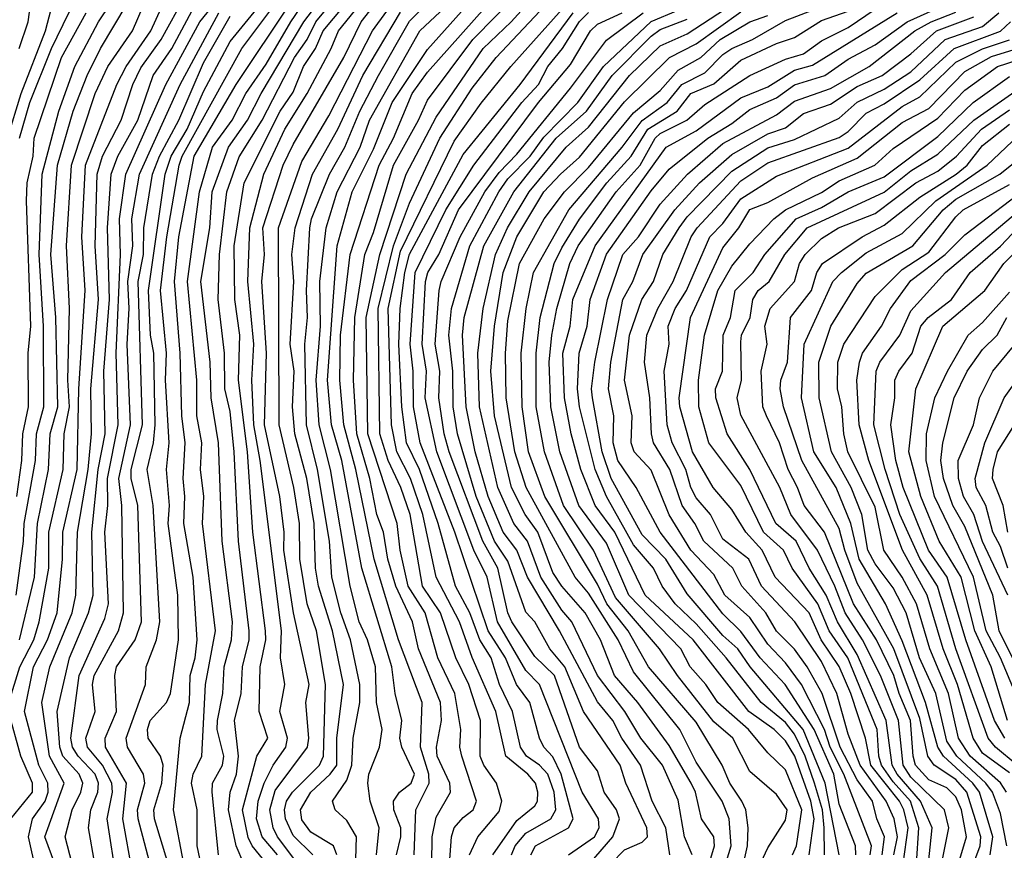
# Model space of a CAD drawing. Header units: metres. Extents: x -51132 to -49532, y -231222 to -229437.
# Tile 358 of 656: x -50814 to -50759, y -229804 to -229757. Entities that reach past the tile are written whole.
import ezdxf

# ---------------------------------------------------------------- set-up
doc = ezdxf.new("R2010")
doc.units = ezdxf.units.M
for name, color, linetype in [('CONTOUR_HALF', 8, 'Continuous'), ('CONTOUR_INDEX', 1, 'Continuous'), ('CONTOUR_INTER', 3, 'Continuous')]:
    doc.layers.add(name, color=color, linetype=linetype)

msp = doc.modelspace()

# ---------------------------------------------------------------- linework, layer by layer
at = {"layer": 'CONTOUR_HALF'}
for points, elevation in [([(-50813.866, -229758.759), (-50813.375, -229757.259), (-50813.164, -229755.759), (-50811.525, -229752.759), (-50811.518, -229752.259), (-50811.908, -229751.259), (-50811.872, -229750.259), (-50811.442, -229749.259), (-50810.375, -229748.259), (-50810.666, -229747.759), (-50810.743, -229747.259), (-50809.988, -229743.259), (-50809.978, -229742.759), (-50810.329, -229741.259), (-50809.898, -229739.259), (-50809.02, -229736.259), (-50807.736, -229734.259), (-50807.82, -229733.259)], 8.5), ([(-50813.843, -229763.759), (-50813.278, -229761.759), (-50812.055, -229758.759), (-50811.102, -229756.759), (-50809.978, -229755.259), (-50809.279, -229753.759), (-50808.923, -229752.759), (-50808.791, -229751.259), (-50807.58, -229750.004), (-50806.4, -229747.759), (-50806.18, -229746.759), (-50806.357, -229745.259), (-50806.344, -229743.259), (-50806.162, -229741.259), (-50806.229, -229740.759), (-50806.77, -229739.759), (-50806.823, -229739.259), (-50806.526, -229738.259), (-50806.375, -229736.759), (-50804.639, -229733.259)], 9.5), ([(-50803.617, -229804.759), (-50803.933, -229803.259), (-50803.94, -229801.259), (-50804.245, -229799.759), (-50804.147, -229799.259), (-50803.672, -229798.259), (-50803.458, -229794.259), (-50802.901, -229791.259), (-50803.639, -229785.259), (-50803.561, -229783.759), (-50803.74, -229782.259), (-50803.664, -229780.759), (-50803.947, -229779.259), (-50803.947, -229777.259), (-50804.473, -229771.759), (-50803.795, -229766.759), (-50803.07, -229764.259), (-50801.981, -229762.759), (-50801.223, -229761.259), (-50800.08, -229759.633), (-50798.708, -229757.259), (-50795.302, -229752.259)], 16.5), ([(-50795.104, -229805.259), (-50795.038, -229802.759), (-50795.58, -229801.853), (-50796.233, -229801.259), (-50796.367, -229800.759), (-50795.58, -229799.588), (-50795.304, -229798.759), (-50795.217, -229797.259), (-50794.842, -229795.259), (-50794.842, -229794.259), (-50795.369, -229791.759), (-50795.912, -229790.259), (-50796.417, -229788.259), (-50796.543, -229786.259), (-50797.213, -229782.259), (-50797.82, -229779.759), (-50797.912, -229775.259), (-50797.768, -229773.759), (-50797.819, -229772.259), (-50797.646, -229768.759), (-50797.551, -229768.259), (-50796.534, -229765.759), (-50795.679, -229764.259), (-50794.843, -229762.259), (-50793.806, -229760.259), (-50792.08, -229757.218), (-50788.193, -229753.259)], 20.5), ([(-50797.476, -229803.759), (-50798.58, -229802.686), (-50798.997, -229801.759), (-50799.059, -229801.259), (-50798.938, -229800.759), (-50798.606, -229800.259), (-50797.096, -229798.759), (-50796.884, -229798.259), (-50796.76, -229794.259), (-50797.277, -229791.259), (-50797.794, -229789.759), (-50798.195, -229787.259), (-50798.212, -229785.259), (-50798.539, -229783.259), (-50799.348, -229779.759), (-50799.385, -229768.759), (-50798.08, -229765.056), (-50796.58, -229762.508), (-50794.135, -229757.759), (-50791.602, -229754.259)], 19.5), ([(-50790.835, -229804.259), (-50790.818, -229802.759), (-50790.58, -229801.654), (-50789.793, -229800.259), (-50789.829, -229799.759), (-50790.535, -229798.259), (-50790.561, -229797.759), (-50790.296, -229796.259), (-50790.338, -229795.259), (-50791.572, -229792.259), (-50791.917, -229790.759), (-50792.84, -229788.759), (-50793.295, -229787.259), (-50793.53, -229785.759), (-50793.908, -229784.759), (-50794.283, -229782.759), (-50795.022, -229780.259), (-50795.21, -229777.259), (-50795.136, -229773.759), (-50794.562, -229770.259), (-50794.08, -229769.027), (-50792.971, -229765.259), (-50791.574, -229762.759), (-50791.08, -229761.639), (-50788.544, -229758.259), (-50784.615, -229754.259)], 22.5), ([(-50814.029, -229789.259), (-50813.62, -229786.259), (-50813.598, -229785.259), (-50812.952, -229781.759), (-50812.904, -229780.259), (-50812.487, -229778.759), (-50812.517, -229774.259), (-50812.746, -229770.259), (-50812.588, -229765.759), (-50811.658, -229762.259), (-50810.761, -229759.759), (-50809.433, -229757.259), (-50808.099, -229755.259)], 10.5), ([(-50809.65, -229804.259), (-50809.992, -229802.259), (-50809.866, -229801.259), (-50809.478, -229800.259), (-50809.438, -229799.759), (-50809.623, -229799.259), (-50810.581, -229798.259), (-50810.897, -229797.759), (-50810.987, -229797.259), (-50810.527, -229793.759), (-50809.08, -229790.579), (-50808.875, -229789.759), (-50809.095, -229785.759), (-50808.921, -229784.259), (-50808.933, -229782.759), (-50808.334, -229779.759), (-50808.462, -229775.759), (-50808.208, -229770.259), (-50808.272, -229768.259), (-50807.91, -229765.759), (-50805.679, -229760.759), (-50803.782, -229757.259), (-50802.155, -229755.259)], 13.5), ([(-50801.328, -229804.259), (-50801.745, -229803.259), (-50802.176, -229801.259), (-50802.088, -229800.259), (-50801.733, -229799.259), (-50801.618, -229798.259), (-50801.848, -229796.259), (-50801.481, -229794.759), (-50801.409, -229793.259), (-50801.032, -229791.759), (-50801.028, -229791.259), (-50801.619, -229786.259), (-50801.86, -229781.259), (-50802.08, -229779.014), (-50802.382, -229777.759), (-50802.399, -229775.759), (-50802.765, -229772.759), (-50802.689, -229770.259), (-50802.268, -229766.759), (-50801.58, -229764.796), (-50800.307, -229762.759), (-50798.489, -229759.259), (-50797.795, -229758.259), (-50797.302, -229757.259), (-50795.653, -229755.259)], 17.5), ([(-50792.807, -229803.759), (-50792.56, -229802.759), (-50792.558, -229802.259), (-50792.947, -229801.259), (-50792.973, -229800.759), (-50792.644, -229800.259), (-50791.981, -229799.759), (-50791.79, -229799.259), (-50792.511, -229797.759), (-50792.608, -229797.259), (-50792.502, -229796.259), (-50792.877, -229794.759), (-50793.061, -229793.259), (-50794.736, -229787.759), (-50795.863, -229781.759), (-50796.425, -229779.759), (-50796.657, -229777.259), (-50796.11, -229769.759), (-50795.27, -229766.759), (-50794.08, -229764.376), (-50793.042, -229761.759), (-50791.08, -229758.812), (-50787.916, -229755.259)], 21.5), ([(-50788.73, -229803.759), (-50788.261, -229802.759), (-50787.08, -229801.335), (-50786.931, -229800.759), (-50787.216, -229799.759), (-50787.932, -229798.759), (-50788.126, -229798.259), (-50788.115, -229796.259), (-50788.77, -229794.259), (-50789.484, -229792.759), (-50790.35, -229790.259), (-50791.354, -229788.759), (-50792.038, -229784.759), (-50792.554, -229783.259), (-50793.263, -229781.759), (-50793.737, -229780.259), (-50793.826, -229773.259), (-50792.979, -229769.759), (-50792.08, -229767.395), (-50790.391, -229763.759), (-50788.58, -229760.976), (-50787.241, -229759.259), (-50783.58, -229755.348)], 23.5), ([(-50811.873, -229804.259), (-50812.433, -229802.759), (-50811.348, -229799.759), (-50812.171, -229798.259), (-50812.598, -229795.259), (-50812.165, -229793.259), (-50810.904, -229790.259), (-50810.698, -229789.259), (-50810.613, -229785.759), (-50810.02, -229782.259), (-50809.83, -229780.259), (-50809.864, -229777.759), (-50809.433, -229772.759), (-50809.634, -229769.759), (-50809.511, -229765.759), (-50809.213, -229764.759), (-50808.167, -229762.759), (-50807.528, -229760.759), (-50807.08, -229759.826), (-50805.936, -229758.259), (-50804.58, -229755.768)], 12.5), ([(-50805.541, -229804.259), (-50806.314, -229801.759), (-50806.352, -229801.259), (-50805.912, -229799.759), (-50805.836, -229798.759), (-50805.983, -229798.259), (-50806.673, -229797.259), (-50806.713, -229796.759), (-50806.56, -229796.259), (-50805.639, -229795.259), (-50805.412, -229794.759), (-50804.979, -229791.759), (-50805.004, -229789.259), (-50805.555, -229785.259), (-50805.485, -229784.259), (-50805.644, -229782.259), (-50805.497, -229780.759), (-50805.694, -229777.259), (-50805.649, -229775.759), (-50805.973, -229772.259), (-50805.622, -229769.259), (-50804.933, -229765.259), (-50804.773, -229764.759), (-50801.432, -229758.759), (-50799.202, -229755.759)], 15.5), ([(-50799.446, -229803.759), (-50800.297, -229802.759), (-50800.617, -229801.759), (-50800.531, -229800.759), (-50800.185, -229799.759), (-50799.685, -229798.759), (-50798.985, -229797.759), (-50798.891, -229797.259), (-50799.307, -229795.759), (-50799.046, -229794.259), (-50799.27, -229792.759), (-50799.221, -229791.259), (-50800.411, -229781.759), (-50800.776, -229779.759), (-50800.873, -229777.259), (-50800.763, -229775.259), (-50801.099, -229771.759), (-50800.982, -229768.759), (-50800.21, -229765.759), (-50799.044, -229763.259), (-50797.783, -229761.259), (-50796.447, -229758.759), (-50796.048, -229757.759), (-50794.42, -229755.759)], 18.5), ([(-50776.299, -229803.759), (-50776.717, -229802.759), (-50777.08, -229800.707), (-50777.956, -229798.759), (-50779.158, -229797.259), (-50780.05, -229795.759), (-50781.573, -229793.759), (-50783.015, -229790.759), (-50783.58, -229790.102), (-50784.749, -229788.259), (-50785.497, -229786.259), (-50786.259, -229785.259), (-50787.152, -229783.259), (-50788.17, -229778.759), (-50788.266, -229775.759), (-50787.967, -229773.259), (-50787.275, -229770.259), (-50786.607, -229768.759), (-50785.389, -229766.759), (-50783.338, -229764.259), (-50782.08, -229763.14), (-50779.801, -229760.259), (-50778.08, -229758.606), (-50776.58, -229757.937), (-50773.58, -229755.96)], 27.5), ([(-50814.448, -229795.259), (-50813.83, -229793.259), (-50813.041, -229791.759), (-50812.749, -229790.759), (-50812.205, -229787.759), (-50812.208, -229785.759), (-50811.406, -229782.259), (-50811.356, -229780.259), (-50811.066, -229778.759), (-50811.152, -229777.259), (-50811.059, -229773.259), (-50811.232, -229769.759), (-50810.951, -229765.259), (-50809.635, -229761.259), (-50808.926, -229759.759), (-50807.539, -229757.759), (-50806.883, -229756.259)], 11.5), ([(-50780.831, -229804.259), (-50780.08, -229803.48), (-50779.08, -229803.053), (-50778.79, -229802.759), (-50778.831, -229802.259), (-50779.992, -229799.759), (-50780.312, -229798.759), (-50782.367, -229795.759), (-50783.407, -229793.259), (-50784.233, -229792.259), (-50785.074, -229790.759), (-50785.58, -229790.218), (-50786.58, -229787.363), (-50787.327, -229786.259), (-50788.35, -229783.759), (-50789.388, -229780.259), (-50789.642, -229778.759), (-50789.662, -229776.759), (-50789.873, -229774.759), (-50789.728, -229773.259), (-50788.704, -229769.759), (-50787.092, -229766.759), (-50786.58, -229766.033), (-50785.344, -229764.759), (-50784.58, -229763.693), (-50782.677, -229761.759), (-50781.246, -229759.759), (-50778.58, -229757.252), (-50777.08, -229756.608)], 26.5), ([(-50807.533, -229804.759), (-50808.073, -229801.759), (-50807.879, -229799.759), (-50809.04, -229797.759), (-50809.062, -229797.259), (-50808.433, -229795.759), (-50808.532, -229793.759), (-50808.443, -229793.259), (-50807.397, -229791.759), (-50807.039, -229790.759), (-50807.249, -229784.259), (-50807.608, -229782.759), (-50807.612, -229782.259), (-50806.975, -229779.759), (-50807.222, -229771.759), (-50806.92, -229770.259), (-50806.915, -229768.759), (-50806.422, -229765.759), (-50806.027, -229764.759), (-50804.951, -229762.759), (-50803.58, -229759.552), (-50802.08, -229756.946)], 14.5), ([(-50786.39, -229803.759), (-50786.181, -229803.259), (-50785.58, -229802.549), (-50784.18, -229801.759), (-50783.912, -229801.259), (-50784.007, -229800.259), (-50784.356, -229799.259), (-50784.816, -229798.759), (-50785.539, -229798.259), (-50785.878, -229797.759), (-50786.327, -229795.759), (-50787.058, -229794.259), (-50787.522, -229792.759), (-50788.159, -229791.759), (-50788.703, -229790.259), (-50789.516, -229788.759), (-50790.477, -229785.259), (-50791.519, -229782.259), (-50792.249, -229780.759), (-50792.501, -229778.759), (-50792.673, -229775.259), (-50792.596, -229773.259), (-50792.338, -229771.259), (-50792.08, -229770.231), (-50789.08, -229764.662), (-50785.907, -229760.759), (-50782.948, -229756.759)], 24.5), ([(-50783.208, -229803.759), (-50781.755, -229802.759), (-50781.494, -229802.259), (-50781.525, -229801.759), (-50782.446, -229800.259), (-50784.817, -229794.259), (-50785.58, -229793.477), (-50787.165, -229790.759), (-50787.75, -229788.259), (-50788.487, -229786.759), (-50790.554, -229781.259), (-50791.201, -229778.259), (-50791.132, -229776.759), (-50791.368, -229775.259), (-50791.188, -229771.759), (-50791.048, -229771.259), (-50790.434, -229770.259), (-50789.333, -229767.759), (-50784.875, -229761.759), (-50783.08, -229759.653), (-50781.977, -229757.759), (-50781.58, -229757.387), (-50780.203, -229756.759)], 25.5), ([(-50775.025, -229806.259), (-50774.117, -229803.259), (-50774.233, -229801.759), (-50774.621, -229800.759), (-50776.08, -229798.585), (-50776.992, -229796.759), (-50779.58, -229793.541), (-50780.421, -229791.759), (-50782.08, -229789.148), (-50782.83, -229788.259), (-50785.559, -229783.259), (-50786.188, -229781.259), (-50786.685, -229778.259), (-50786.718, -229775.759), (-50786.58, -229773.949), (-50785.941, -229770.759), (-50784.55, -229768.259), (-50783.418, -229766.759), (-50782.08, -229765.401), (-50779.58, -229762.349), (-50778.08, -229761.099), (-50777.08, -229759.954), (-50775.804, -229759.259), (-50774.737, -229758.259), (-50773.08, -229757.267), (-50772.08, -229756.902)], 28.5), ([(-50772.943, -229805.259), (-50772.08, -229803.369), (-50771.08, -229801.819), (-50771.001, -229801.259), (-50771.58, -229800.389), (-50773.08, -229799.106), (-50774.017, -229797.259), (-50775.08, -229796.329), (-50777.117, -229793.759), (-50778.125, -229792.259), (-50780.58, -229789.389), (-50781.797, -229786.759), (-50783.48, -229784.259), (-50784.541, -229781.259), (-50785.003, -229778.759), (-50785, -229775.759), (-50784.782, -229773.759), (-50783.997, -229770.759), (-50783.58, -229769.884), (-50782.58, -229768.281), (-50781.065, -229766.259), (-50779.697, -229764.759), (-50778.767, -229763.259), (-50777.141, -229762.259), (-50776.372, -229761.259), (-50775.08, -229760.726), (-50773.58, -229759.41), (-50771.58, -229758.471), (-50770.58, -229758.137), (-50769.08, -229757.19), (-50767.58, -229756.663)], 29.5), ([(-50769.759, -229803.759), (-50769.485, -229801.759), (-50769.665, -229800.759), (-50770.565, -229798.259), (-50771.08, -229797.406), (-50771.71, -229796.759), (-50773.134, -229795.759), (-50776.241, -229791.759), (-50778.916, -229789.259), (-50780.609, -229785.759), (-50781.715, -229784.259), (-50782.513, -229782.259), (-50783.057, -229780.259), (-50783.42, -229778.259), (-50783.508, -229775.759), (-50783.101, -229774.259), (-50782.961, -229772.759), (-50781.707, -229769.759), (-50777.745, -229764.259), (-50776.08, -229763.35), (-50773.58, -229761.502), (-50772.08, -229760.899), (-50770.58, -229759.954), (-50769.58, -229759.676), (-50764.85, -229756.759)], 30.5), ([(-50768.088, -229803.759), (-50768.866, -229799.759), (-50770.107, -229796.759), (-50773.05, -229793.259), (-50773.752, -229792.259), (-50774.58, -229791.514), (-50776.58, -229789.192), (-50777.768, -229787.259), (-50779.08, -229785.895), (-50780.812, -229782.759), (-50781.328, -229781.259), (-50781.858, -229778.259), (-50781.915, -229777.759), (-50781.736, -229776.259), (-50781.016, -229772.759), (-50780.159, -229770.259), (-50779.285, -229769.259), (-50778.08, -229767.443), (-50776.564, -229765.759), (-50774.58, -229764.058), (-50771.58, -229762.46), (-50770.58, -229761.693), (-50768.58, -229760.982), (-50766.406, -229759.759), (-50763.863, -229757.759), (-50762.957, -229757.259), (-50761.58, -229756.732)], 31.5), ([(-50766.354, -229803.759), (-50766.276, -229803.259), (-50767.828, -229799.259), (-50768.6, -229797.759), (-50768.912, -229796.759), (-50770.191, -229794.259), (-50771.08, -229793.04), (-50772.08, -229792.008), (-50773.08, -229790.508), (-50774.478, -229789.259), (-50775.08, -229788.109), (-50776.375, -229786.759), (-50777.58, -229784.779), (-50778.58, -229782.291), (-50779.536, -229781.259), (-50779.706, -229780.759), (-50779.65, -229779.259), (-50780.074, -229777.259), (-50779.799, -229774.759), (-50779.098, -229772.759), (-50778.459, -229771.759), (-50777.942, -229770.259), (-50777.024, -229768.759), (-50776.58, -229768.143), (-50774.08, -229765.593), (-50772.08, -229764.301), (-50770.58, -229763.834), (-50768.08, -229762.64), (-50767.08, -229761.751), (-50765.58, -229761.017), (-50764.08, -229760.052), (-50762.175, -229758.259), (-50760.08, -229757.519), (-50759.18, -229756.759)], 32.5), ([(-50765.033, -229803.759), (-50764.829, -229802.759), (-50765.013, -229801.759), (-50765.468, -229800.759), (-50766.92, -229798.759), (-50767.58, -229797.029), (-50768.222, -229794.759), (-50769.08, -229792.971), (-50770.558, -229790.759), (-50772.421, -229788.759), (-50773.134, -229787.259), (-50774.58, -229786.134), (-50775.276, -229784.759), (-50776.08, -229783.84), (-50776.367, -229783.259), (-50776.642, -229782.259), (-50777.408, -229780.759), (-50777.698, -229779.759), (-50777.861, -229776.759), (-50777.584, -229775.259), (-50777.638, -229774.259), (-50777.238, -229773.259), (-50776.618, -229772.259), (-50775.317, -229769.259), (-50774.58, -229768.519), (-50773.58, -229767.148), (-50771.58, -229765.877), (-50767.58, -229764.317), (-50764.58, -229761.991), (-50763.58, -229761.443), (-50761.58, -229759.519), (-50760.08, -229758.78), (-50758.58, -229758.268)], 33.5), ([(-50763.767, -229804.259), (-50763.645, -229802.259), (-50764.098, -229800.759), (-50765.08, -229799.687), (-50765.721, -229798.759), (-50765.867, -229798.259), (-50765.976, -229796.759), (-50767.613, -229792.759), (-50768.651, -229791.259), (-50769.276, -229789.759), (-50770.709, -229787.759), (-50771.203, -229786.759), (-50772.317, -229785.759), (-50773.58, -229783.148), (-50775.363, -229780.759), (-50775.927, -229778.759), (-50775.947, -229777.259), (-50775.606, -229774.759), (-50774.855, -229772.259), (-50774.08, -229770.907), (-50773.08, -229769.653), (-50771.735, -229768.259), (-50771.08, -229767.767), (-50769.08, -229766.796), (-50768.08, -229766.137), (-50766.091, -229765.259), (-50765.08, -229764.338), (-50762.58, -229762.647), (-50761.08, -229761.072), (-50759.242, -229759.759), (-50757.58, -229759.219)], 34.5), ([(-50762.473, -229804.759), (-50761.973, -229802.259), (-50762.212, -229801.259), (-50764.08, -229799.428), (-50764.518, -229798.759), (-50764.782, -229796.259), (-50765.78, -229793.759), (-50766.795, -229791.759), (-50767.76, -229790.259), (-50768.329, -229788.759), (-50769.307, -229786.759), (-50770.788, -229784.759), (-50771.396, -229783.259), (-50773.58, -229779.212), (-50773.791, -229778.259), (-50773.548, -229777.259), (-50773.58, -229775.129), (-50773.539, -229774.759), (-50773.063, -229773.759), (-50772.902, -229772.759), (-50772.611, -229772.259), (-50772.005, -229771.759), (-50771.121, -229770.259), (-50769.869, -229768.759), (-50765.58, -229766.767), (-50764.08, -229765.589), (-50762.58, -229764.646), (-50760.58, -229762.75), (-50757.721, -229760.759)], 35.5), ([(-50761.08, -229805.547), (-50760.219, -229803.259), (-50760.179, -229802.759), (-50760.968, -229800.259), (-50761.58, -229799.561), (-50762.786, -229798.759), (-50763.14, -229798.259), (-50763.58, -229796.147), (-50765.038, -229792.259), (-50767.08, -229788.598), (-50767.773, -229786.759), (-50768.08, -229785.537), (-50770.168, -229781.759), (-50771.206, -229778.759), (-50771.386, -229777.759), (-50771.338, -229777.259), (-50770.978, -229776.259), (-50770.809, -229773.759), (-50769.629, -229772.259), (-50769.329, -229771.259), (-50769.017, -229770.759), (-50766.796, -229769.259), (-50765.58, -229768.617), (-50763.58, -229767.042), (-50761.561, -229765.759), (-50760.949, -229765.259), (-50760.08, -229764.159), (-50758.58, -229762.979)], 36.5), ([(-50758.72, -229803.259), (-50759.08, -229801.462), (-50759.527, -229800.259), (-50759.908, -229799.759), (-50761.518, -229798.259), (-50762.08, -229797.426), (-50762.701, -229794.759), (-50763.599, -229792.759), (-50764.353, -229790.259), (-50765.08, -229788.862), (-50766.08, -229787.527), (-50766.494, -229786.759), (-50766.831, -229784.759), (-50767.414, -229783.259), (-50768.526, -229781.259), (-50769.211, -229778.259), (-50769.231, -229776.259), (-50768.559, -229774.259), (-50767.08, -229771.87), (-50766.58, -229771.287), (-50763.975, -229769.759), (-50762.289, -229767.759), (-50761.58, -229767.155), (-50759.121, -229765.759), (-50757.232, -229764.259)], 37.5), ([(-50758.58, -229799.194), (-50760.08, -229798.09), (-50760.608, -229797.259), (-50761.487, -229794.259), (-50762.286, -229792.259), (-50763.178, -229789.259), (-50764.557, -229786.759), (-50766.428, -229781.759), (-50766.977, -229779.759), (-50767.107, -229777.259), (-50766.963, -229776.259), (-50766.789, -229775.759), (-50765.719, -229774.259), (-50765.219, -229773.259), (-50764.08, -229771.711), (-50762.165, -229770.259), (-50761.08, -229769.146), (-50757.266, -229766.259)], 38.5), ([(-50758.843, -229797.259), (-50759.421, -229796.259), (-50761.015, -229791.759), (-50762.054, -229788.259), (-50763.098, -229786.759), (-50764.521, -229783.259), (-50764.929, -229781.759), (-50765.214, -229779.759), (-50764.984, -229778.259), (-50764.983, -229777.259), (-50764.761, -229776.759), (-50764.02, -229775.759), (-50763.537, -229774.259), (-50763.119, -229773.759), (-50761.812, -229772.759), (-50760.782, -229771.259), (-50759.08, -229769.787), (-50757.167, -229767.759)], 39.5), ([(-50758.252, -229794.759), (-50759.081, -229792.759), (-50759.879, -229791.259), (-50760.585, -229788.259), (-50762.771, -229783.759), (-50763.225, -229781.759), (-50763.208, -229780.259), (-50762.75, -229778.259), (-50762.043, -229776.759), (-50760.888, -229774.759), (-50760.08, -229774.044), (-50758.58, -229772.361)], 40.5), ([(-50758.665, -229789.259), (-50760.08, -229786.264), (-50760.567, -229784.759), (-50761.149, -229783.759), (-50761.426, -229782.759), (-50761.442, -229781.759), (-50760.596, -229779.759), (-50760.252, -229778.259), (-50759.507, -229776.759), (-50758.263, -229775.259)], 41.5), ([(-50758.668, -229785.759), (-50758.933, -229784.259), (-50759.521, -229782.759), (-50759.495, -229782.259), (-50759.249, -229781.259), (-50758.295, -229779.759)], 42.5), ([(-50814.339, -229801.759), (-50813.125, -229800.259), (-50813.129, -229799.759), (-50813.769, -229798.259), (-50814.464, -229795.759)], 11.5)]:
    msp.add_lwpolyline(points, dxfattribs=dict(at, elevation=elevation))
at = {"layer": 'CONTOUR_INDEX'}
for points, elevation in [([(-50806.08, -229806.123), (-50807.229, -229801.759), (-50807.259, -229801.259), (-50806.858, -229799.759), (-50806.934, -229799.259), (-50807.829, -229797.759), (-50807.9, -229797.259), (-50806.824, -229794.259), (-50806.779, -229793.259), (-50806.199, -229791.759), (-50806.017, -229790.759), (-50806.396, -229784.259), (-50806.721, -229782.259), (-50806.368, -229780.759), (-50806.284, -229779.759), (-50806.347, -229775.759), (-50806.534, -229774.759), (-50806.646, -229772.259), (-50805.713, -229765.759), (-50805.388, -229764.759), (-50804.49, -229763.259), (-50803.58, -229761.152), (-50802.08, -229758.359), (-50800.08, -229755.882)], 15), ([(-50770.698, -229803.759), (-50770.471, -229803.259), (-50770.167, -229801.259), (-50771.08, -229799.022), (-50772.08, -229798.072), (-50773.158, -229796.759), (-50774.865, -229795.259), (-50775.526, -229794.259), (-50776.4, -229793.259), (-50776.933, -229792.259), (-50779.84, -229789.259), (-50781.08, -229786.356), (-50782.625, -229784.259), (-50783.678, -229781.259), (-50784.188, -229778.759), (-50784.281, -229776.259), (-50784.135, -229774.759), (-50783.852, -229773.259), (-50783.131, -229770.759), (-50782.652, -229769.759), (-50780.543, -229766.759), (-50779.207, -229765.259), (-50778.362, -229763.759), (-50778.08, -229763.506), (-50776.592, -229762.759), (-50775.58, -229761.884), (-50773.08, -229760.257), (-50771.08, -229759.351), (-50770.08, -229759.056), (-50769.08, -229758.334), (-50767.58, -229757.58), (-50766.08, -229756.558)], 30), ([(-50814, -229783.759), (-50813.716, -229781.759), (-50813.658, -229780.259), (-50813.349, -229778.759), (-50813.368, -229775.759), (-50813.226, -229774.259), (-50813.458, -229767.259), (-50813.424, -229766.259), (-50813.091, -229764.759), (-50813.032, -229763.759), (-50811.501, -229759.259), (-50810.119, -229756.759)], 10), ([(-50796.137, -229803.759), (-50796.315, -229803.259), (-50797.58, -229802.5), (-50798.08, -229801.815), (-50798.163, -229801.259), (-50797.589, -229800.259), (-50796.512, -229799.259), (-50796.143, -229798.759), (-50796.135, -229797.259), (-50795.764, -229794.259), (-50796.373, -229791.259), (-50797.166, -229788.759), (-50797.319, -229787.759), (-50797.396, -229785.259), (-50797.817, -229782.759), (-50798.475, -229780.259), (-50798.603, -229778.759), (-50798.517, -229776.759), (-50798.742, -229775.259), (-50798.526, -229771.759), (-50798.65, -229770.259), (-50798.457, -229768.759), (-50797.498, -229765.759), (-50796.08, -229763.251), (-50794.678, -229760.259), (-50792.58, -229756.718)], 20), ([(-50785.297, -229803.759), (-50785.038, -229803.259), (-50783.199, -229802.259), (-50782.941, -229801.759), (-50783.61, -229799.259), (-50784.08, -229798.3), (-50784.585, -229797.759), (-50784.823, -229797.259), (-50785.352, -229795.259), (-50786.109, -229794.259), (-50786.712, -229792.759), (-50787.689, -229791.259), (-50789.55, -229785.759), (-50791.479, -229780.759), (-50791.846, -229778.759), (-50791.866, -229776.759), (-50792.036, -229775.259), (-50791.765, -229771.259), (-50790.057, -229767.759), (-50788.484, -229765.259), (-50785.8, -229761.759), (-50784.876, -229760.759), (-50784.354, -229759.759), (-50783.541, -229758.759), (-50782.58, -229757.252), (-50782.08, -229756.75)], 25), ([(-50763.159, -229804.759), (-50762.893, -229802.259), (-50763.541, -229800.759), (-50764.849, -229799.259), (-50765.128, -229798.759), (-50765.463, -229796.259), (-50767.08, -229792.576), (-50768.189, -229790.759), (-50768.808, -229789.259), (-50769.764, -229787.759), (-50770.487, -229786.259), (-50771.628, -229785.259), (-50773.078, -229782.259), (-50774.341, -229780.259), (-50774.983, -229778.259), (-50774.992, -229777.759), (-50774.601, -229776.759), (-50774.571, -229774.759), (-50774.147, -229773.759), (-50773.889, -229772.259), (-50772.889, -229771.259), (-50772.245, -229770.259), (-50770.496, -229768.259), (-50769.08, -229767.637), (-50767.58, -229766.756), (-50765.58, -229765.925), (-50762.58, -229763.658), (-50760.603, -229761.759), (-50758.58, -229760.315)], 35), ([(-50758.685, -229796.259), (-50759.61, -229793.259), (-50760.519, -229791.259), (-50761.285, -229788.259), (-50762.502, -229786.259), (-50763.529, -229783.759), (-50764.198, -229781.259), (-50763.814, -229777.759), (-50762.303, -229774.259), (-50759.959, -229772.259), (-50758.902, -229770.759), (-50757.58, -229769.435)], 40)]:
    msp.add_lwpolyline(points, dxfattribs=dict(at, elevation=elevation))
at = {"layer": 'CONTOUR_INTER'}
for points, elevation in [([(-50804.683, -229804.259), (-50805.257, -229801.259), (-50804.872, -229797.259), (-50804.364, -229795.259), (-50804.328, -229793.759), (-50804.048, -229792.759), (-50803.939, -229791.759), (-50804.149, -229788.259), (-50804.671, -229785.259), (-50804.618, -229783.759), (-50804.717, -229782.759), (-50804.594, -229780.759), (-50804.779, -229779.259), (-50804.881, -229775.759), (-50805.199, -229771.759), (-50804.959, -229769.259), (-50804.094, -229764.759), (-50801.759, -229760.759), (-50795.58, -229751.503)], 16), ([(-50789.837, -229804.259), (-50789.736, -229802.759), (-50789.58, -229802.259), (-50789.08, -229801.678), (-50788.517, -229801.259), (-50788.337, -229800.759), (-50789.163, -229798.259), (-50789.264, -229797.759), (-50789.217, -229796.759), (-50789.552, -229794.759), (-50790.487, -229792.759), (-50791.194, -229790.259), (-50792.156, -229788.759), (-50792.6, -229786.759), (-50792.766, -229785.259), (-50794.396, -229780.259), (-50794.49, -229773.759), (-50793.725, -229770.259), (-50792.259, -229765.759), (-50790.58, -229762.584), (-50787.968, -229758.759), (-50786.404, -229757.259), (-50784.129, -229754.759)], 23), ([(-50802.74, -229803.759), (-50803.094, -229800.259), (-50803.07, -229799.759), (-50802.512, -229798.759), (-50802.45, -229798.259), (-50802.811, -229796.759), (-50802.803, -229796.259), (-50802.498, -229794.759), (-50802.427, -229793.259), (-50802.014, -229791.759), (-50801.954, -229790.759), (-50802.536, -229786.259), (-50802.744, -229780.759), (-50803.141, -229778.259), (-50803.211, -229776.259), (-50803.73, -229771.759), (-50803.217, -229768.759), (-50803.097, -229766.759), (-50802.187, -229764.259), (-50801.116, -229762.759), (-50800.362, -229761.259), (-50797.97, -229757.259), (-50796.451, -229755.259)], 17), ([(-50800.051, -229804.259), (-50800.858, -229803.259), (-50801.08, -229802.802), (-50801.396, -229801.259), (-50800.604, -229798.259), (-50799.995, -229797.259), (-50800.462, -229795.759), (-50800.411, -229793.259), (-50800.097, -229791.759), (-50800.12, -229791.259), (-50800.818, -229785.759), (-50801.121, -229781.259), (-50801.627, -229777.259), (-50801.557, -229774.759), (-50801.833, -229772.759), (-50801.864, -229769.759), (-50801.313, -229766.259), (-50799.292, -229762.259), (-50798.58, -229761.188), (-50797.991, -229759.759), (-50797.322, -229758.759), (-50796.903, -229757.759), (-50795.08, -229755.568)], 18), ([(-50798.311, -229804.259), (-50799.448, -229802.759), (-50799.697, -229802.259), (-50799.87, -229801.259), (-50799.58, -229800.169), (-50797.777, -229797.759), (-50797.689, -229797.259), (-50797.861, -229795.259), (-50797.686, -229794.259), (-50798.55, -229790.259), (-50799.094, -229786.759), (-50799.082, -229785.759), (-50799.324, -229783.759), (-50800.165, -229779.759), (-50800.069, -229775.759), (-50800.321, -229771.759), (-50800.163, -229770.259), (-50800.256, -229768.759), (-50799.126, -229765.259), (-50798.58, -229764.106), (-50795.744, -229759.259), (-50794.771, -229757.259), (-50793.599, -229755.759)], 19), ([(-50791.809, -229803.759), (-50791.731, -229801.259), (-50790.98, -229799.759), (-50790.993, -229799.259), (-50791.457, -229797.759), (-50791.367, -229795.259), (-50792.695, -229791.759), (-50794.049, -229787.259), (-50795.079, -229782.259), (-50795.746, -229779.759), (-50795.957, -229777.259), (-50795.92, -229774.759), (-50795.394, -229770.259), (-50793.764, -229765.259), (-50792.975, -229763.759), (-50791.932, -229761.259), (-50791.08, -229760.079), (-50787.247, -229755.759)], 22), ([(-50787.422, -229803.759), (-50786.08, -229801.846), (-50785.08, -229801.033), (-50784.925, -229800.759), (-50784.91, -229800.259), (-50785.045, -229799.759), (-50785.462, -229799.259), (-50786.703, -229798.259), (-50787.26, -229795.759), (-50788.58, -229792.743), (-50789.287, -229790.759), (-50790.591, -229788.259), (-50791.332, -229784.759), (-50792.018, -229782.759), (-50792.784, -229781.259), (-50793.076, -229779.759), (-50793.262, -229773.259), (-50792.58, -229770.07), (-50789.58, -229763.928), (-50788.08, -229761.802), (-50786.427, -229759.759), (-50783.08, -229756.009)], 24), ([(-50814.529, -229763.759), (-50813.75, -229761.259), (-50812.393, -229757.759), (-50812.08, -229756.561)], 9), ([(-50813.846, -229791.759), (-50813.013, -229788.259), (-50812.852, -229785.259), (-50812.227, -229782.259), (-50812.133, -229780.259), (-50811.709, -229778.759), (-50811.83, -229773.759), (-50812.094, -229770.259), (-50811.737, -229765.259), (-50810.861, -229762.259), (-50810.08, -229760.267), (-50809.324, -229758.759), (-50807.834, -229756.259)], 11), ([(-50812.462, -229806.759), (-50813.344, -229802.759), (-50813.122, -229801.759), (-50812.411, -229800.759), (-50812.253, -229800.259), (-50812.261, -229799.759), (-50812.766, -229798.759), (-50813.563, -229795.759), (-50813.064, -229793.259), (-50812.289, -229791.759), (-50811.749, -229790.259), (-50811.453, -229787.259), (-50811.44, -229785.759), (-50810.633, -229782.259), (-50810.53, -229777.759), (-50810.188, -229772.259), (-50810.375, -229769.259), (-50810.174, -229765.259), (-50808.415, -229760.759), (-50807.886, -229759.759), (-50806.514, -229757.759), (-50805.828, -229756.259)], 12), ([(-50810.902, -229804.259), (-50811.3, -229802.759), (-50810.918, -229801.259), (-50810.423, -229800.259), (-50810.306, -229799.759), (-50810.511, -229799.259), (-50811.438, -229798.259), (-50811.602, -229797.759), (-50811.754, -229795.759), (-50811.053, -229792.759), (-50809.992, -229790.259), (-50809.73, -229789.259), (-50809.81, -229785.759), (-50809.458, -229782.259), (-50809.066, -229780.259), (-50809.147, -229776.759), (-50808.826, -229772.759), (-50808.944, -229768.759), (-50808.74, -229765.759), (-50808.354, -229764.759), (-50807.248, -229762.759), (-50806.383, -229760.259), (-50805.354, -229758.759), (-50804.08, -229756.395)], 13), ([(-50793.927, -229803.759), (-50793.775, -229802.259), (-50794.275, -229800.759), (-50794.402, -229799.759), (-50794.341, -229799.259), (-50793.757, -229797.759), (-50793.599, -229796.759), (-50793.919, -229795.259), (-50793.982, -229793.259), (-50794.42, -229791.759), (-50794.885, -229790.759), (-50795.388, -229788.759), (-50796.496, -229782.259), (-50797.128, -229779.759), (-50797.286, -229777.259), (-50797.053, -229774.259), (-50797.074, -229771.759), (-50796.734, -229768.759), (-50796.108, -229766.759), (-50794.839, -229764.259), (-50794.315, -229762.759), (-50791.497, -229757.759), (-50790.08, -229756.44)], 21), ([(-50773.423, -229804.259), (-50773.198, -229803.259), (-50773.177, -229802.259), (-50773.292, -229801.259), (-50773.519, -229800.759), (-50774.194, -229799.759), (-50774.628, -229798.759), (-50776.08, -229796.353), (-50778.74, -229793.259), (-50779.861, -229791.259), (-50781.063, -229789.759), (-50781.58, -229788.655), (-50784.525, -229783.759), (-50785.432, -229781.259), (-50785.79, -229778.759), (-50785.849, -229775.759), (-50785.567, -229773.259), (-50785.153, -229771.259), (-50783.186, -229767.759), (-50780.199, -229764.259), (-50779.08, -229762.767), (-50777.686, -229761.759), (-50776.881, -229760.759), (-50775.58, -229760.107), (-50774.58, -229759.088), (-50774.08, -229758.754), (-50772.929, -229758.259), (-50771.08, -229757.187), (-50769.58, -229756.612)], 29), ([(-50768.903, -229803.759), (-50768.918, -229802.259), (-50769.028, -229801.259), (-50769.465, -229799.759), (-50769.983, -229798.259), (-50770.58, -229797.033), (-50771.08, -229796.379), (-50772.447, -229795.259), (-50774.39, -229792.759), (-50776.08, -229790.868), (-50777.251, -229789.759), (-50777.977, -229788.759), (-50778.45, -229787.759), (-50779.58, -229786.459), (-50781.082, -229783.759), (-50781.712, -229782.259), (-50782.582, -229778.759), (-50782.702, -229777.759), (-50782.601, -229775.759), (-50782.15, -229774.259), (-50781.995, -229772.759), (-50781.08, -229770.231), (-50778.58, -229766.693), (-50777.58, -229765.487), (-50775.418, -229763.759), (-50774.08, -229762.947), (-50773.08, -229762.152), (-50771.58, -229761.512), (-50770.58, -229760.773), (-50768.884, -229760.259), (-50767.58, -229759.339), (-50766.08, -229758.553), (-50764.301, -229757.259), (-50762.064, -229756.259)], 31), ([(-50808.425, -229805.259), (-50808.962, -229801.759), (-50808.656, -229800.259), (-50808.69, -229799.759), (-50809.219, -229798.759), (-50810.054, -229797.759), (-50810.146, -229797.259), (-50809.628, -229795.759), (-50809.771, -229794.259), (-50809.683, -229793.759), (-50808.322, -229791.259), (-50808.035, -229790.259), (-50808.144, -229784.259), (-50808.31, -229782.759), (-50807.656, -229779.759), (-50807.842, -229775.259), (-50807.735, -229773.259), (-50807.809, -229771.759), (-50807.53, -229769.759), (-50807.579, -229768.259), (-50807.148, -229765.759), (-50804.888, -229760.759), (-50802.726, -229756.759)], 14), ([(-50782.029, -229804.259), (-50780.722, -229802.759), (-50780.348, -229801.759), (-50780.522, -229801.259), (-50781.201, -229800.259), (-50781.58, -229799.074), (-50782.594, -229797.759), (-50783.976, -229793.759), (-50785.08, -229792.686), (-50786.356, -229790.759), (-50786.586, -229790.259), (-50787.141, -229787.759), (-50787.975, -229786.259), (-50789.864, -229781.259), (-50790.14, -229780.259), (-50790.44, -229778.259), (-50790.389, -229776.759), (-50790.642, -229775.259), (-50790.412, -229772.259), (-50790.308, -229771.759), (-50789.255, -229769.259), (-50787.865, -229766.759), (-50787.08, -229765.682), (-50786.08, -229764.646), (-50783.08, -229760.969), (-50781.08, -229758.281), (-50779.028, -229756.759)], 26), ([(-50777.538, -229803.759), (-50777.767, -229802.259), (-50778.534, -229800.759), (-50779.182, -229798.759), (-50780.221, -229797.259), (-50780.727, -229796.259), (-50781.58, -229795.22), (-50783.705, -229791.259), (-50785.482, -229788.259), (-50786.088, -229786.759), (-50786.853, -229785.759), (-50787.691, -229783.759), (-50788.406, -229781.259), (-50788.909, -229778.759), (-50789.12, -229774.759), (-50789.022, -229773.759), (-50787.925, -229769.759), (-50786.246, -229766.759), (-50783.896, -229763.759), (-50782.202, -229762.259), (-50780.753, -229760.259), (-50778.58, -229758.06), (-50778.08, -229757.695), (-50776.58, -229757.118)], 27), ([(-50775.799, -229805.759), (-50775.058, -229803.259), (-50775.08, -229802.754), (-50775.779, -229801.759), (-50776.116, -229800.259), (-50776.352, -229799.759), (-50777.58, -229797.656), (-50779.336, -229795.259), (-50780.633, -229793.759), (-50781.417, -229791.759), (-50782.264, -229790.259), (-50783.578, -229788.759), (-50784.08, -229788.008), (-50784.917, -229785.759), (-50785.616, -229784.759), (-50786.376, -229783.259), (-50787.339, -229779.259), (-50787.538, -229776.759), (-50787.332, -229774.259), (-50786.855, -229771.259), (-50786.077, -229769.259), (-50784.568, -229766.759), (-50783.655, -229765.759), (-50782.58, -229764.826), (-50780.08, -229761.739), (-50777.557, -229759.259), (-50776.08, -229758.492), (-50773.58, -229756.703)], 28), ([(-50767.161, -229803.759), (-50767.177, -229803.259), (-50768.08, -229800.925), (-50768.394, -229799.259), (-50769.482, -229796.759), (-50771.113, -229794.259), (-50772.491, -229792.759), (-50773.58, -229791.296), (-50774.58, -229790.311), (-50778.089, -229785.759), (-50779.415, -229783.259), (-50780.448, -229781.759), (-50780.698, -229780.759), (-50780.669, -229779.259), (-50780.976, -229777.759), (-50780.834, -229776.259), (-50780.173, -229772.759), (-50779.6, -229771.759), (-50779.05, -229770.259), (-50777.271, -229767.759), (-50775.891, -229766.259), (-50774.08, -229764.671), (-50772.08, -229763.51), (-50771.08, -229763.175), (-50770.08, -229762.377), (-50768.58, -229761.866), (-50767.08, -229760.883), (-50765.695, -229760.259), (-50764.08, -229759.051), (-50762.65, -229757.759), (-50760.58, -229756.988)], 32), ([(-50765.687, -229803.759), (-50765.556, -229802.759), (-50765.983, -229801.759), (-50766.231, -229800.759), (-50767.08, -229799.58), (-50768.032, -229797.759), (-50769.041, -229794.759), (-50769.884, -229793.259), (-50770.58, -229792.281), (-50771.58, -229791.269), (-50772.177, -229790.259), (-50773.514, -229788.759), (-50774.025, -229787.759), (-50775.652, -229786.259), (-50776.146, -229785.259), (-50776.858, -229784.259), (-50777.535, -229782.259), (-50778.459, -229780.759), (-50778.564, -229780.259), (-50778.651, -229778.259), (-50778.954, -229776.259), (-50778.819, -229774.759), (-50778.219, -229773.259), (-50777.355, -229771.759), (-50776.354, -229769.259), (-50776.026, -229768.759), (-50773.58, -229766.131), (-50772.08, -229765.144), (-50768.08, -229763.718), (-50767.58, -229763.391), (-50766.58, -229762.36), (-50765.58, -229761.837), (-50763.58, -229760.499), (-50761.667, -229758.759), (-50759.08, -229757.779), (-50758.523, -229757.259)], 33), ([(-50764.507, -229804.259), (-50764.245, -229802.259), (-50764.473, -229801.259), (-50764.726, -229800.759), (-50766.329, -229798.759), (-50766.627, -229797.259), (-50767.441, -229794.759), (-50768.08, -229793.255), (-50769.089, -229791.759), (-50769.762, -229790.259), (-50771.656, -229788.259), (-50772.379, -229786.759), (-50773.297, -229785.759), (-50774.08, -229784.481), (-50775.118, -229783.259), (-50776.272, -229781.259), (-50776.989, -229778.759), (-50777.022, -229778.259), (-50776.389, -229773.759), (-50774.58, -229769.877), (-50773.695, -229768.759), (-50773.08, -229767.741), (-50772.08, -229767.348), (-50769.58, -229765.963), (-50767.08, -229764.872), (-50764.58, -229762.887), (-50763.08, -229762.108), (-50761.08, -229760.042), (-50759.58, -229759.205), (-50758.08, -229758.73)], 34), ([(-50761.725, -229805.259), (-50760.982, -229802.759), (-50761.262, -229801.259), (-50761.58, -229800.519), (-50762.08, -229800.028), (-50763.08, -229799.567), (-50763.823, -229798.759), (-50763.963, -229798.259), (-50764.106, -229796.259), (-50764.748, -229794.759), (-50765.029, -229793.759), (-50766.011, -229791.759), (-50767.289, -229789.759), (-50768.917, -229785.759), (-50770.048, -229784.259), (-50770.407, -229783.259), (-50770.942, -229782.259), (-50771.423, -229780.759), (-50772.153, -229779.259), (-50772.346, -229778.759), (-50772.451, -229776.759), (-50772.117, -229775.259), (-50772.231, -229774.259), (-50771.933, -229773.259), (-50770.591, -229771.759), (-50770.295, -229770.759), (-50769.982, -229770.259), (-50769.08, -229769.366), (-50768.118, -229768.759), (-50766.08, -229767.954), (-50763.816, -229766.259), (-50762.58, -229765.607), (-50761.543, -229764.759), (-50760.139, -229763.259), (-50758.58, -229762.177)], 36), ([(-50759.654, -229803.759), (-50759.519, -229802.759), (-50760.262, -229800.259), (-50760.626, -229799.759), (-50762.264, -229798.259), (-50762.583, -229797.759), (-50763.273, -229795.259), (-50764.58, -229791.814), (-50765.504, -229789.759), (-50766.966, -229787.259), (-50767.442, -229785.259), (-50768.263, -229783.259), (-50769.496, -229781.259), (-50770.201, -229778.259), (-50770.046, -229775.259), (-50768.442, -229771.759), (-50767.959, -229771.259), (-50766.58, -229770.165), (-50764.58, -229769.084), (-50762.684, -229767.259), (-50759.819, -229765.259), (-50758.08, -229763.609)], 37), ([(-50758.75, -229800.259), (-50759.08, -229799.739), (-50760.773, -229798.259), (-50761.418, -229797.259), (-50761.986, -229794.759), (-50763.032, -229792.259), (-50763.776, -229789.759), (-50764.574, -229788.259), (-50765.592, -229786.759), (-50766.08, -229784.353), (-50767.61, -229781.259), (-50767.829, -229780.259), (-50767.931, -229778.759), (-50768.181, -229777.759), (-50768.166, -229776.259), (-50767.823, -229775.259), (-50766.08, -229772.593), (-50764.58, -229771.093), (-50763.08, -229770.118), (-50761.58, -229768.142), (-50761.159, -229767.759), (-50758.58, -229766.344)], 38), ([(-50758.152, -229798.759), (-50759.365, -229797.759), (-50759.773, -229797.259), (-50761.581, -229792.259), (-50762.606, -229788.759), (-50763.58, -229787.217), (-50764.693, -229784.759), (-50765.521, -229782.259), (-50766.161, -229779.759), (-50766.024, -229776.759), (-50765.819, -229776.259), (-50764.702, -229774.759), (-50764.08, -229773.401), (-50762.147, -229771.259), (-50757.08, -229766.973)], 39), ([(-50757.66, -229794.259), (-50759.153, -229791.259), (-50759.504, -229789.259), (-50761.08, -229785.426), (-50761.748, -229784.259), (-50762.257, -229782.759), (-50762.405, -229781.759), (-50762.308, -229780.759), (-50761.665, -229778.259), (-50760.946, -229776.759), (-50760.08, -229775.551), (-50759.275, -229774.759), (-50758.735, -229773.759)], 41), ([(-50758.674, -229787.759), (-50759.08, -229786.548), (-50759.515, -229785.759), (-50759.901, -229784.259), (-50760.445, -229783.259), (-50760.504, -229782.759), (-50759.949, -229780.759), (-50758.886, -229778.259), (-50757.1, -229775.759)], 42)]:
    msp.add_lwpolyline(points, dxfattribs=dict(at, elevation=elevation))

doc.saveas('drawing.dxf')
